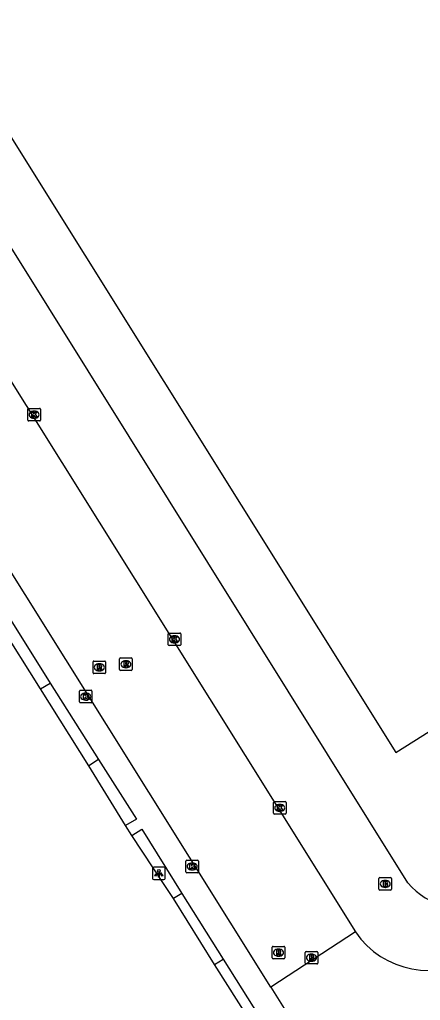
# Model space of a CAD drawing. Extents: x 158461 to 159795, y 387220 to 388672.
# Drawn here: x 158762.6 to 158794.5, y 387630.6 to 387708.7 of the extents above; entities that cross this region are included whole.
import ezdxf

# ---------------------------------------------------------------- set-up
doc = ezdxf.new("R2010")
doc.units = 0
for name, color, linetype in [('IMGEO_Brandkraan', 7, 'Continuous'), ('IMGEO_Kolk', 7, 'Continuous'), ('IMGEO_Lichtpunt', 7, 'Continuous'), ('IMGEO_Pand', 7, 'Continuous'), ('IMGEO_Parkeervlak_open', 7, 'Continuous'), ('IMGEO_Rijbaan_lokaal_gesloten', 7, 'Continuous'), ('IMGEO_Rioolput', 7, 'Continuous'), ('IMGEO_Voetpad_open', 7, 'Continuous')]:
    doc.layers.add(name, color=color, linetype=linetype)

msp = doc.modelspace()

# ---------------------------------------------------------------- linework, layer by layer
at = {"layer": 'IMGEO_Brandkraan'}
for p, q in [((158791.174, 387639.468), (158791.174, 387640.32)), ((158791.249, 387640.394), (158792.101, 387640.394)), ((158791.662, 387640.174), (158791.687, 387640.174)), ((158792.175, 387640.32), (158792.175, 387639.468)), ((158792.101, 387639.394), (158791.249, 387639.394)), ((158791.685, 387639.614), (158791.66, 387639.614))]:
    msp.add_line(p, q, dxfattribs=at)
for points in [[(158791.174, 387639.468), (158791.174, 387640.32)], [(158791.249, 387640.394), (158792.101, 387640.394)], [(158791.522, 387640.094), (158791.522, 387639.694), (158791.735, 387639.694)], [(158791.753, 387640.094), (158791.522, 387640.094)], [(158791.701, 387640.013), (158791.647, 387640.013), (158791.647, 387639.937)], [(158791.647, 387639.937), (158791.7, 387639.937)], [(158791.709, 387639.861), (158791.647, 387639.861), (158791.647, 387639.78)], [(158791.647, 387639.78), (158791.709, 387639.78)], [(158792.175, 387640.32), (158792.175, 387639.468)], [(158792.101, 387639.394), (158791.249, 387639.394)]]:
    msp.add_lwpolyline(points, dxfattribs=at)
for centre, radius, start, end in [((158791.251, 387640.318), 0.0765, 91.55205, 178.44795), ((158791.251, 387640.318), 0.0765, 91.55205, 178.44795), ((158791.702, 387639.975), 0.0379, 267.82845, 90.93552), ((158791.71, 387639.82), 0.0404, 269.87594, 90.50774), ((158791.757, 387639.949), 0.145, 59.4692, 91.53667), ((158791.782, 387639.996), 0.0922, 285.51372, 58.15012), ((158791.787, 387639.804), 0.105, 301.31148, 78.98903), ((158792.099, 387640.318), 0.0765, 1.55205, 88.44795), ((158792.099, 387640.318), 0.0765, 1.55205, 88.44795), ((158791.251, 387639.47), 0.0765, 181.55205, 268.44795), ((158791.251, 387639.47), 0.0765, 181.55205, 268.44795), ((158791.741, 387639.945), 0.251, 268.66757, 293.53466), ((158792.099, 387639.47), 0.0765, 271.55205, 358.44795), ((158792.099, 387639.47), 0.0765, 271.55205, 358.44795)]:
    msp.add_arc(centre, radius, start, end, dxfattribs=at)
for centre, major_axis, ratio, start_param, end_param in [((158791.661, 387639.894), (-0.387, 0.002), 0.722429, 4.712389, 7.853982), ((158791.686, 387639.894), (-0.39, 0.002), 0.717154, 1.570796, 4.712389)]:
    msp.add_ellipse(centre, major_axis=major_axis, ratio=ratio, start_param=start_param, end_param=end_param, dxfattribs=at)
at = {"layer": 'IMGEO_Kolk'}
for p, q in [((158763.214, 387676.835), (158763.214, 387677.687)), ((158763.289, 387677.761), (158764.141, 387677.761)), ((158763.702, 387677.541), (158763.727, 387677.541)), ((158764.215, 387677.687), (158764.215, 387676.835)), ((158764.141, 387676.761), (158763.289, 387676.761)), ((158763.725, 387676.981), (158763.7, 387676.981)), ((158774.391, 387658.945), (158774.391, 387659.797)), ((158774.466, 387659.871), (158775.318, 387659.871)), ((158774.879, 387659.651), (158774.904, 387659.651)), ((158775.392, 387659.797), (158775.392, 387658.945)), ((158775.318, 387658.871), (158774.466, 387658.871)), ((158774.902, 387659.091), (158774.877, 387659.091)), ((158767.32, 387654.384), (158767.32, 387655.236)), ((158767.395, 387655.31), (158768.247, 387655.31)), ((158767.808, 387655.09), (158767.833, 387655.09)), ((158768.321, 387655.236), (158768.321, 387654.384)), ((158768.247, 387654.31), (158767.395, 387654.31)), ((158767.831, 387654.53), (158767.806, 387654.53)), ((158782.778, 387645.521), (158782.778, 387646.373)), ((158782.853, 387646.447), (158783.705, 387646.447)), ((158783.266, 387646.227), (158783.291, 387646.227)), ((158783.779, 387646.373), (158783.779, 387645.521)), ((158783.705, 387645.447), (158782.853, 387645.447)), ((158783.289, 387645.667), (158783.264, 387645.667)), ((158775.803, 387640.863), (158775.803, 387641.715)), ((158775.878, 387641.789), (158776.73, 387641.789)), ((158776.291, 387641.569), (158776.316, 387641.569)), ((158776.804, 387641.715), (158776.804, 387640.863)), ((158776.73, 387640.789), (158775.878, 387640.789)), ((158776.314, 387641.009), (158776.289, 387641.009))]:
    msp.add_line(p, q, dxfattribs=at)
for points in [[(158763.214, 387676.835), (158763.214, 387677.687)], [(158763.289, 387677.761), (158764.141, 387677.761)], [(158763.535, 387677.461), (158763.658, 387677.461), (158763.658, 387677.31), (158763.788, 387677.461), (158763.952, 387677.461), (158763.806, 387677.31), (158763.959, 387677.061), (158763.807, 387677.061), (158763.722, 387677.225), (158763.658, 387677.158), (158763.658, 387677.061), (158763.535, 387677.061), (158763.535, 387677.461)], [(158764.215, 387677.687), (158764.215, 387676.835)], [(158764.141, 387676.761), (158763.289, 387676.761)], [(158774.391, 387658.945), (158774.391, 387659.797)], [(158774.466, 387659.871), (158775.318, 387659.871)], [(158774.712, 387659.571), (158774.835, 387659.571), (158774.835, 387659.42), (158774.965, 387659.571), (158775.129, 387659.571), (158774.983, 387659.42), (158775.136, 387659.171), (158774.984, 387659.171), (158774.899, 387659.335), (158774.835, 387659.268), (158774.835, 387659.171), (158774.712, 387659.171), (158774.712, 387659.571)], [(158775.392, 387659.797), (158775.392, 387658.945)], [(158775.318, 387658.871), (158774.466, 387658.871)], [(158767.32, 387654.384), (158767.32, 387655.236)], [(158767.395, 387655.31), (158768.247, 387655.31)], [(158767.641, 387655.01), (158767.764, 387655.01), (158767.764, 387654.859), (158767.894, 387655.01), (158768.058, 387655.01), (158767.912, 387654.859), (158768.065, 387654.61), (158767.913, 387654.61), (158767.828, 387654.774), (158767.764, 387654.707), (158767.764, 387654.61), (158767.641, 387654.61), (158767.641, 387655.01)], [(158768.321, 387655.236), (158768.321, 387654.384)], [(158768.247, 387654.31), (158767.395, 387654.31)], [(158782.778, 387645.521), (158782.778, 387646.373)], [(158782.853, 387646.447), (158783.705, 387646.447)], [(158783.099, 387646.147), (158783.222, 387646.147), (158783.222, 387645.996), (158783.352, 387646.147), (158783.516, 387646.147), (158783.37, 387645.996), (158783.523, 387645.747), (158783.371, 387645.747), (158783.286, 387645.911), (158783.222, 387645.844), (158783.222, 387645.747), (158783.099, 387645.747), (158783.099, 387646.147)], [(158783.779, 387646.373), (158783.779, 387645.521)], [(158783.705, 387645.447), (158782.853, 387645.447)], [(158775.803, 387640.863), (158775.803, 387641.715)], [(158775.878, 387641.789), (158776.73, 387641.789)], [(158776.124, 387641.489), (158776.247, 387641.489), (158776.247, 387641.338), (158776.377, 387641.489), (158776.541, 387641.489), (158776.395, 387641.338), (158776.548, 387641.089), (158776.396, 387641.089), (158776.311, 387641.253), (158776.247, 387641.186), (158776.247, 387641.089), (158776.124, 387641.089), (158776.124, 387641.489)], [(158776.804, 387641.715), (158776.804, 387640.863)], [(158776.73, 387640.789), (158775.878, 387640.789)]]:
    msp.add_lwpolyline(points, dxfattribs=at)
for centre, start, end in [((158763.291, 387677.685), 91.55205, 178.44795), ((158763.291, 387677.685), 91.55205, 178.44795), ((158764.139, 387677.685), 1.55205, 88.44795), ((158764.139, 387677.685), 1.55205, 88.44795), ((158763.291, 387676.837), 181.55205, 268.44795), ((158763.291, 387676.837), 181.55205, 268.44795), ((158764.139, 387676.837), 271.55205, 358.44795), ((158764.139, 387676.837), 271.55205, 358.44795), ((158774.468, 387659.795), 91.55205, 178.44795), ((158774.468, 387659.795), 91.55205, 178.44795), ((158775.316, 387659.795), 1.55205, 88.44795), ((158775.316, 387659.795), 1.55205, 88.44795), ((158774.468, 387658.947), 181.55205, 268.44795), ((158774.468, 387658.947), 181.55205, 268.44795), ((158775.316, 387658.947), 271.55205, 358.44795), ((158775.316, 387658.947), 271.55205, 358.44795), ((158767.397, 387655.234), 91.55205, 178.44795), ((158767.397, 387655.234), 91.55205, 178.44795), ((158768.245, 387655.234), 1.55205, 88.44795), ((158768.245, 387655.234), 1.55205, 88.44795), ((158767.397, 387654.386), 181.55205, 268.44795), ((158767.397, 387654.386), 181.55205, 268.44795), ((158768.245, 387654.386), 271.55205, 358.44795), ((158768.245, 387654.386), 271.55205, 358.44795), ((158782.855, 387646.371), 91.55205, 178.44795), ((158782.855, 387646.371), 91.55205, 178.44795), ((158783.703, 387646.371), 1.55205, 88.44795), ((158783.703, 387646.371), 1.55205, 88.44795), ((158782.855, 387645.523), 181.55205, 268.44795), ((158782.855, 387645.523), 181.55205, 268.44795), ((158783.703, 387645.523), 271.55205, 358.44795), ((158783.703, 387645.523), 271.55205, 358.44795), ((158775.88, 387641.713), 91.55205, 178.44795), ((158775.88, 387641.713), 91.55205, 178.44795), ((158776.728, 387641.713), 1.55205, 88.44795), ((158776.728, 387641.713), 1.55205, 88.44795), ((158775.88, 387640.865), 181.55205, 268.44795), ((158775.88, 387640.865), 181.55205, 268.44795), ((158776.728, 387640.865), 271.55205, 358.44795), ((158776.728, 387640.865), 271.55205, 358.44795)]:
    msp.add_arc(centre, 0.0765, start, end, dxfattribs=at)
for centre, major_axis, ratio, start_param, end_param in [((158763.701, 387677.261), (-0.387, 0.002), 0.722429, 4.712389, 7.853982), ((158763.726, 387677.261), (-0.39, 0.002), 0.717154, 1.570796, 4.712389), ((158774.878, 387659.371), (-0.387, 0.002), 0.722429, 4.712389, 7.853982), ((158774.903, 387659.371), (-0.39, 0.002), 0.717154, 1.570796, 4.712389), ((158767.807, 387654.81), (-0.387, 0.002), 0.722429, 4.712389, 7.853982), ((158767.832, 387654.81), (-0.39, 0.002), 0.717154, 1.570796, 4.712389), ((158783.265, 387645.947), (-0.387, 0.002), 0.722429, 4.712389, 7.853982), ((158783.29, 387645.947), (-0.39, 0.002), 0.717154, 1.570796, 4.712389), ((158776.29, 387641.289), (-0.387, 0.002), 0.722429, 4.712389, 7.853982), ((158776.315, 387641.289), (-0.39, 0.002), 0.717154, 1.570796, 4.712389)]:
    msp.add_ellipse(centre, major_axis=major_axis, ratio=ratio, start_param=start_param, end_param=end_param, dxfattribs=at)
at = {"layer": 'IMGEO_Lichtpunt'}
for p, q in [((158773.152, 387641.138), (158773.152, 387640.331)), ((158773.152, 387641.138), (158773.152, 387640.331)), ((158774.054, 387641.233), (158773.246, 387641.233)), ((158774.054, 387641.233), (158773.246, 387641.233)), ((158774.148, 387640.331), (158774.148, 387641.138)), ((158774.148, 387640.331), (158774.148, 387641.138)), ((158773.246, 387640.237), (158774.054, 387640.237)), ((158773.246, 387640.237), (158774.054, 387640.237))]:
    msp.add_line(p, q, dxfattribs=at)
for points in [[(158773.526, 387640.802), (158773.565, 387640.774), (158773.377, 387640.512), (158773.339, 387640.539), (158773.526, 387640.802)], [(158773.628, 387640.754), (158773.675, 387640.754), (158773.675, 387640.432), (158773.628, 387640.432), (158773.628, 387640.754)], [(158773.738, 387640.774), (158773.776, 387640.801), (158773.963, 387640.539), (158773.924, 387640.511), (158773.738, 387640.774)]]:
    msp.add_lwpolyline(points, dxfattribs=at)
msp.add_circle((158773.651, 387640.936), 0.0994, dxfattribs=at)
for centre, start, end in [((158773.246, 387641.138), 90, 180), ((158773.246, 387641.138), 90, 180), ((158774.054, 387641.138), 0, 90), ((158774.054, 387641.138), 0, 90), ((158773.246, 387640.331), 180, 270), ((158773.246, 387640.331), 180, 270), ((158774.054, 387640.331), 270, 0), ((158774.054, 387640.331), 270, 360)]:
    msp.add_arc(centre, 0.0946, start, end, dxfattribs=at)
at = {"layer": 'IMGEO_Pand'}
msp.add_lwpolyline([(158749.261, 387719.529), (158792.508, 387650.366), (158803.356, 387657.183), (158808.044, 387649.737), (158807.16, 387649.189), (158808.342, 387647.281), (158809.189, 387647.807), (158810.231, 387646.159), (158832.215, 387659.892), (158825.367, 387670.895), (158829.899, 387673.716), (158786.63, 387742.874), (158785.295, 387742.04)], dxfattribs=at)
at = {"layer": 'IMGEO_Parkeervlak_open'}
msp.add_lwpolyline([(158771.484, 387643.741), (158770.998, 387644.552)], dxfattribs=at)
at = {"layer": 'IMGEO_Rijbaan_lokaal_gesloten'}
for points in [[(158725.058, 387738.734), (158789.305, 387636.07)], [(158782.556, 387631.666), (158717.377, 387735.852)], [(158789.305, 387636.07), (158782.556, 387631.666)], [(158782.556, 387631.666), (158790.258, 387619.355)]]:
    msp.add_lwpolyline(points, dxfattribs=at)
msp.add_arc((158795.139, 387640.072), 7.075, 214.45059, 303.82838, dxfattribs=at)
at = {"layer": 'IMGEO_Rioolput'}
for p, q in [((158770.527, 387656.962), (158770.527, 387657.814)), ((158770.602, 387657.888), (158771.454, 387657.888)), ((158771.528, 387657.814), (158771.528, 387656.962)), ((158768.407, 387656.715), (158768.407, 387657.567)), ((158768.482, 387657.641), (158769.334, 387657.641)), ((158768.895, 387657.421), (158768.92, 387657.421)), ((158769.408, 387657.567), (158769.408, 387656.715)), ((158771.038, 387657.108), (158771.013, 387657.108)), ((158771.015, 387657.668), (158771.04, 387657.668)), ((158769.334, 387656.641), (158768.482, 387656.641)), ((158768.918, 387656.861), (158768.893, 387656.861)), ((158771.454, 387656.888), (158770.602, 387656.888)), ((158782.676, 387633.996), (158782.676, 387634.848)), ((158782.751, 387634.922), (158783.603, 387634.922)), ((158783.164, 387634.702), (158783.189, 387634.702)), ((158783.677, 387634.848), (158783.677, 387633.996)), ((158785.304, 387633.593), (158785.304, 387634.445)), ((158785.379, 387634.519), (158786.231, 387634.519)), ((158786.305, 387634.445), (158786.305, 387633.593)), ((158783.603, 387633.922), (158782.751, 387633.922)), ((158783.187, 387634.142), (158783.162, 387634.142)), ((158785.815, 387633.739), (158785.79, 387633.739)), ((158785.792, 387634.299), (158785.817, 387634.299)), ((158786.231, 387633.519), (158785.379, 387633.519))]:
    msp.add_line(p, q, dxfattribs=at)
for points in [[(158770.527, 387656.962), (158770.527, 387657.814)], [(158770.602, 387657.888), (158771.454, 387657.888)], [(158771.528, 387657.814), (158771.528, 387656.962)], [(158768.407, 387656.715), (158768.407, 387657.567)], [(158768.482, 387657.641), (158769.334, 387657.641)], [(158768.996, 387657.339), (158768.744, 387657.341), (158768.744, 387656.941)], [(158768.744, 387656.941), (158768.868, 387656.941), (158768.868, 387657.103), (158768.879, 387657.103)], [(158768.922, 387657.26), (158768.868, 387657.26), (158768.868, 387657.179)], [(158768.868, 387657.179), (158768.92, 387657.179)], [(158768.926, 387657.074), (158768.997, 387656.941), (158769.137, 387656.941), (158769.072, 387657.067)], [(158769.408, 387657.567), (158769.408, 387656.715)], [(158771.116, 387657.586), (158770.864, 387657.588), (158770.864, 387657.188)], [(158770.864, 387657.188), (158770.988, 387657.188), (158770.988, 387657.35), (158770.999, 387657.35)], [(158771.042, 387657.507), (158770.988, 387657.507), (158770.988, 387657.426)], [(158770.988, 387657.426), (158771.04, 387657.426)], [(158771.046, 387657.321), (158771.117, 387657.188), (158771.257, 387657.188), (158771.192, 387657.314)], [(158769.334, 387656.641), (158768.482, 387656.641)], [(158771.454, 387656.888), (158770.602, 387656.888)], [(158782.676, 387633.996), (158782.676, 387634.848)], [(158782.751, 387634.922), (158783.603, 387634.922)], [(158783.265, 387634.62), (158783.013, 387634.622), (158783.013, 387634.222)], [(158783.013, 387634.222), (158783.137, 387634.222), (158783.137, 387634.384), (158783.148, 387634.384)], [(158783.191, 387634.541), (158783.137, 387634.541), (158783.137, 387634.46)], [(158783.137, 387634.46), (158783.189, 387634.46)], [(158783.195, 387634.355), (158783.266, 387634.222), (158783.406, 387634.222), (158783.341, 387634.348)], [(158783.677, 387634.848), (158783.677, 387633.996)], [(158785.304, 387633.593), (158785.304, 387634.445)], [(158785.379, 387634.519), (158786.231, 387634.519)], [(158786.305, 387634.445), (158786.305, 387633.593)], [(158783.603, 387633.922), (158782.751, 387633.922)], [(158785.893, 387634.217), (158785.641, 387634.219), (158785.641, 387633.819)], [(158785.641, 387633.819), (158785.765, 387633.819), (158785.765, 387633.981), (158785.776, 387633.981)], [(158785.819, 387634.138), (158785.765, 387634.138), (158785.765, 387634.057)], [(158785.765, 387634.057), (158785.817, 387634.057)], [(158785.823, 387633.952), (158785.894, 387633.819), (158786.034, 387633.819), (158785.969, 387633.945)], [(158786.231, 387633.519), (158785.379, 387633.519)]]:
    msp.add_lwpolyline(points, dxfattribs=at)
for centre, radius, start, end in [((158770.604, 387657.812), 0.0765, 91.55205, 178.44795), ((158770.604, 387657.812), 0.0765, 91.55205, 178.44795), ((158771.452, 387657.812), 0.0765, 1.55205, 88.44795), ((158771.452, 387657.812), 0.0765, 1.55205, 88.44795), ((158768.484, 387657.565), 0.0765, 91.55205, 178.44795), ((158768.484, 387657.565), 0.0765, 91.55205, 178.44795), ((158768.878, 387657.05), 0.0533, 26.02933, 88.69889), ((158768.904, 387657.368), 0.19, 274.7715, 282.96867), ((158768.928, 387657.164), 0.0964, 77.00612, 93.18647), ((158768.942, 387657.221), 0.0378, 276.66336, 79.67722), ((158768.995, 387657.229), 0.109, 350.36119, 89.41601), ((158768.993, 387657.229), 0.112, 277.58423, 350.98172), ((158768.977, 387657.014), 0.108, 29.51342, 73.79051), ((158769.332, 387657.565), 0.0765, 1.55205, 88.44795), ((158769.332, 387657.565), 0.0765, 1.55205, 88.44795), ((158770.604, 387656.964), 0.0765, 181.55205, 268.44795), ((158770.604, 387656.964), 0.0765, 181.55205, 268.44795), ((158770.998, 387657.297), 0.0533, 26.02933, 88.69889), ((158771.024, 387657.615), 0.19, 274.7715, 282.96867), ((158771.048, 387657.411), 0.0964, 77.00612, 93.18647), ((158771.062, 387657.468), 0.0378, 276.66336, 79.67722), ((158771.115, 387657.476), 0.109, 350.36119, 89.41601), ((158771.113, 387657.476), 0.112, 277.58423, 350.98172), ((158771.097, 387657.261), 0.108, 29.51342, 73.79051), ((158771.452, 387656.964), 0.0765, 271.55205, 358.44795), ((158771.452, 387656.964), 0.0765, 271.55205, 358.44795), ((158768.484, 387656.717), 0.0765, 181.55205, 268.44795), ((158768.484, 387656.717), 0.0765, 181.55205, 268.44795), ((158769.332, 387656.717), 0.0765, 271.55205, 358.44795), ((158769.332, 387656.717), 0.0765, 271.55205, 358.44795), ((158782.753, 387634.846), 0.0765, 91.55205, 178.44795), ((158782.753, 387634.846), 0.0765, 91.55205, 178.44795), ((158783.147, 387634.331), 0.0533, 26.02933, 88.69889), ((158783.173, 387634.649), 0.19, 274.7715, 282.96867), ((158783.197, 387634.445), 0.0964, 77.00612, 93.18647), ((158783.211, 387634.502), 0.0378, 276.66336, 79.67722), ((158783.264, 387634.51), 0.109, 350.36119, 89.41601), ((158783.262, 387634.51), 0.112, 277.58423, 350.98172), ((158783.246, 387634.295), 0.108, 29.51342, 73.79051), ((158783.601, 387634.846), 0.0765, 1.55205, 88.44795), ((158783.601, 387634.846), 0.0765, 1.55205, 88.44795), ((158785.381, 387634.443), 0.0765, 91.55205, 178.44795), ((158785.381, 387634.443), 0.0765, 91.55205, 178.44795), ((158786.229, 387634.443), 0.0765, 1.55205, 88.44795), ((158786.229, 387634.443), 0.0765, 1.55205, 88.44795), ((158782.753, 387633.998), 0.0765, 181.55205, 268.44795), ((158782.753, 387633.998), 0.0765, 181.55205, 268.44795), ((158783.601, 387633.998), 0.0765, 271.55205, 358.44795), ((158783.601, 387633.998), 0.0765, 271.55205, 358.44795), ((158785.381, 387633.595), 0.0765, 181.55205, 268.44795), ((158785.381, 387633.595), 0.0765, 181.55205, 268.44795), ((158785.775, 387633.928), 0.0533, 26.02933, 88.69889), ((158785.801, 387634.246), 0.19, 274.7715, 282.96867), ((158785.825, 387634.042), 0.0964, 77.00612, 93.18647), ((158785.839, 387634.099), 0.0378, 276.66336, 79.67722), ((158785.892, 387634.107), 0.109, 350.36119, 89.41601), ((158785.89, 387634.107), 0.112, 277.58423, 350.98172), ((158785.874, 387633.892), 0.108, 29.51342, 73.79051), ((158786.229, 387633.595), 0.0765, 271.55205, 358.44795), ((158786.229, 387633.595), 0.0765, 271.55205, 358.44795)]:
    msp.add_arc(centre, radius, start, end, dxfattribs=at)
for centre, major_axis, ratio, start_param, end_param in [((158768.894, 387657.141), (-0.387, 0.002), 0.722429, 4.712389, 7.853982), ((158768.919, 387657.141), (-0.39, 0.002), 0.717154, 1.570796, 4.712389), ((158771.014, 387657.388), (-0.387, 0.002), 0.722429, 4.712389, 7.853982), ((158771.039, 387657.388), (-0.39, 0.002), 0.717154, 1.570796, 4.712389), ((158783.163, 387634.422), (-0.387, 0.002), 0.722429, 4.712389, 7.853982), ((158783.188, 387634.422), (-0.39, 0.002), 0.717154, 1.570796, 4.712389), ((158785.791, 387634.019), (-0.387, 0.002), 0.722429, 4.712389, 7.853982), ((158785.816, 387634.019), (-0.39, 0.002), 0.717154, 1.570796, 4.712389)]:
    msp.add_ellipse(centre, major_axis=major_axis, ratio=ratio, start_param=start_param, end_param=end_param, dxfattribs=at)
at = {"layer": 'IMGEO_Voetpad_open'}
for points in [[(158793.475, 387639.982), (158729.864, 387741.822)], [(158761.73, 387661.118), (158765.001, 387655.893)], [(158764.23, 387655.435), (158760.938, 387660.621)], [(158764.23, 387655.435), (158765.001, 387655.893)], [(158768.064, 387649.308), (158764.23, 387655.435)], [(158765.001, 387655.893), (158768.838, 387649.813)], [(158768.838, 387649.813), (158768.064, 387649.308)], [(158770.998, 387644.552), (158768.064, 387649.308)], [(158768.838, 387649.813), (158771.857, 387645.044), (158770.998, 387644.552)], [(158771.484, 387643.741), (158772.289, 387644.262), (158775.477, 387639.137)], [(158774.808, 387638.724), (158774.068, 387639.841), (158771.484, 387643.741)], [(158775.477, 387639.137), (158774.808, 387638.724)], [(158775.477, 387639.137), (158778.763, 387633.899)], [(158778.071, 387633.488), (158774.808, 387638.724)], [(158778.071, 387633.488), (158778.763, 387633.899)], [(158778.763, 387633.899), (158784.132, 387625.393)], [(158783.472, 387624.969), (158781.948, 387627.373), (158778.071, 387633.488)]]:
    msp.add_lwpolyline(points, dxfattribs=at)
msp.add_arc((158797.718, 387643.523), 5.526, 219.8472, 295.03619, dxfattribs=at)

doc.saveas('drawing.dxf')
